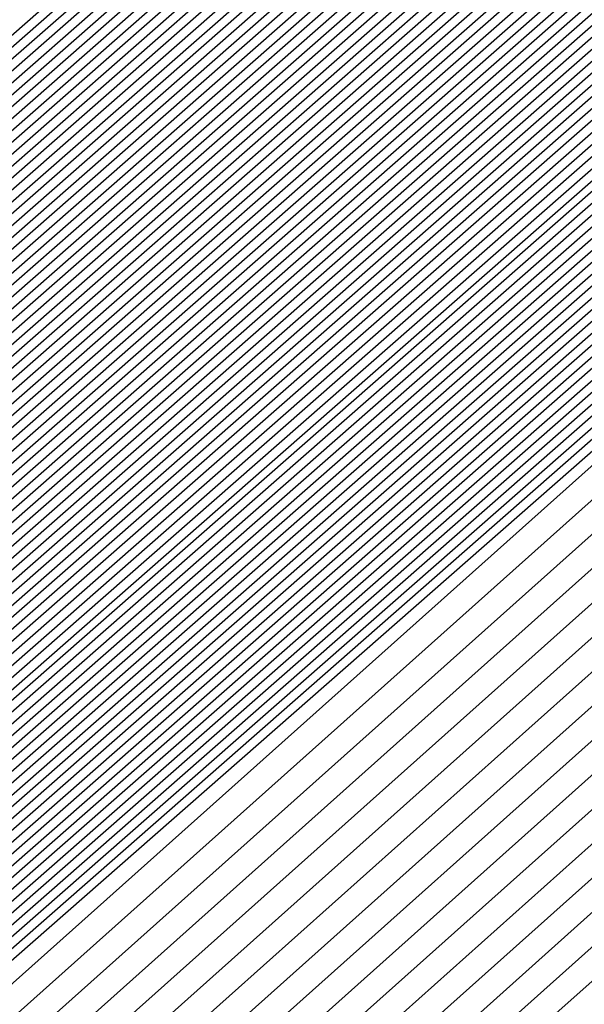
# Model space of a CAD drawing. Extents: x 3249832 to 3255657, y 13789405 to 13793316.
# Tile 1006 of 1056: x 3253212.7389 to 3253212.7857, y 13791261.2385 to 13791261.3202. Entities that reach past the tile are written whole.
import ezdxf

# ---------------------------------------------------------------- set-up
doc = ezdxf.new("R2010")
doc.units = 0
doc.header["$LTSCALE"] = 100
doc.header["$MEASUREMENT"] = 0
for name, color, linetype in [('GRATIO_03231_CON', 1, 'CONTINUOUS'), ('GRATIO_0323_ICON', 1, 'CONTINUOUS'), ('TARGETS_EAST', 7, 'CONTINUOUS')]:
    doc.layers.add(name, color=color, linetype=linetype)

# ---------------------------------------------------------------- blocks, each defined once
blk = doc.blocks.new('Gratio_032316_contours')
at = {"layer": 'GRATIO_03231_CON', "color": 5, "linetype": 'Continuous', "flags": 128}
for points in [[(3253196.844077, 13791247.26894), (3253203.701371, 13791253.393818), (3253218.908454, 13791266.729905), (3253234.137183, 13791280.041526), (3253242.9083, 13791287.702971), (3253246.138093, 13791290.528363), (3253246.591735, 13791290.941783), (3253246.967422, 13791291.309107), (3253249.695424, 13791293.763388), (3253257.139032, 13791300.379476), (3253270.484453, 13791312.187881), (3253286.209573, 13791326.041774), (3253299.615201, 13791337.749981)], [(3253197.111093, 13791247.501735), (3253203.931691, 13791253.593836), (3253219.057401, 13791266.858547), (3253234.204654, 13791280.09892), (3253242.928884, 13791287.71932), (3253246.141561, 13791290.529414), (3253246.593162, 13791290.940191), (3253246.954011, 13791291.292898), (3253249.573825, 13791293.649809), (3253256.722172, 13791300.003456), (3253269.538223, 13791311.34346), (3253284.63958, 13791324.647813), (3253297.513447, 13791335.891592)], [(3253197.244601, 13791247.618131), (3253204.046851, 13791253.693843), (3253219.131875, 13791266.92287), (3253234.238388, 13791280.127617), (3253242.939176, 13791287.727494), (3253246.143296, 13791290.529939), (3253246.593875, 13791290.939395), (3253246.947305, 13791291.284794), (3253249.513026, 13791293.59302), (3253256.513742, 13791299.815445), (3253269.065109, 13791310.92125), (3253283.854581, 13791323.950833), (3253296.46257, 13791334.962398)], [(3253197.378109, 13791247.734529), (3253204.162012, 13791253.793851), (3253219.206348, 13791266.987193), (3253234.272124, 13791280.156313), (3253242.949468, 13791287.735668), (3253246.14503, 13791290.530465), (3253246.594589, 13791290.9386), (3253246.940599, 13791291.27669), (3253249.452226, 13791293.53623), (3253256.305312, 13791299.627435), (3253268.591994, 13791310.499038), (3253283.069583, 13791323.253852), (3253295.411694, 13791334.033204)], [(3253197.511617, 13791247.850926), (3253204.277171, 13791253.893859), (3253219.280822, 13791267.051512), (3253234.305859, 13791280.18501), (3253242.95976, 13791287.743843), (3253246.146765, 13791290.53099), (3253246.595302, 13791290.937804), (3253246.933893, 13791291.268586), (3253249.391427, 13791293.479441), (3253256.096882, 13791299.439425), (3253268.118879, 13791310.076826), (3253282.284588, 13791322.55687), (3253294.360818, 13791333.104009)], [(3253197.778633, 13791248.083719), (3253204.507492, 13791254.093876), (3253219.429769, 13791267.180159), (3253234.373329, 13791280.242404), (3253242.980343, 13791287.760191), (3253246.150233, 13791290.532041), (3253246.596729, 13791290.936212), (3253246.920482, 13791291.252377), (3253249.269828, 13791293.365862), (3253255.680023, 13791299.063404), (3253267.172648, 13791309.232405), (3253280.714591, 13791321.162909), (3253292.259064, 13791331.24562), (3253298.86322, 13791336.863506)], [(3253197.912141, 13791248.200117), (3253204.622651, 13791254.193883), (3253219.504243, 13791267.244478), (3253234.407064, 13791280.271101), (3253242.990635, 13791287.768365), (3253246.151968, 13791290.532566), (3253246.597442, 13791290.935416), (3253246.913776, 13791291.244273), (3253249.209028, 13791293.309072), (3253255.471593, 13791298.875394), (3253266.699533, 13791308.810193), (3253279.929596, 13791320.465926), (3253291.208188, 13791330.316426), (3253297.66843, 13791335.812021)], [(3253198.045649, 13791248.316514), (3253204.737812, 13791254.293891), (3253219.578716, 13791267.308801), (3253234.440798, 13791280.299798), (3253243.000927, 13791287.77654), (3253246.153702, 13791290.533091), (3253246.598156, 13791290.93462), (3253246.907071, 13791291.236168), (3253249.148229, 13791293.252283), (3253255.263163, 13791298.687384), (3253266.226419, 13791308.387983), (3253279.144597, 13791319.768946), (3253290.157311, 13791329.387232), (3253296.473639, 13791334.760535)], [(3253198.179157, 13791248.43291), (3253204.852971, 13791254.393901), (3253219.65319, 13791267.373124), (3253234.474533, 13791280.328495), (3253243.011219, 13791287.784714), (3253246.155437, 13791290.533616), (3253246.598869, 13791290.933824), (3253246.900365, 13791291.228064), (3253249.087429, 13791293.195493), (3253255.054733, 13791298.499374), (3253265.753304, 13791307.965772), (3253278.359599, 13791319.071965), (3253289.106434, 13791328.458038), (3253295.27885, 13791333.70905)], [(3253198.446173, 13791248.665705), (3253205.083292, 13791254.593916), (3253219.802137, 13791267.501766), (3253234.542003, 13791280.385889), (3253243.031803, 13791287.801062), (3253246.158905, 13791290.534667), (3253246.600296, 13791290.932232), (3253246.886954, 13791291.211856), (3253248.96583, 13791293.081914), (3253254.637874, 13791298.123353), (3253264.807075, 13791307.12135), (3253276.789604, 13791317.678004), (3253287.004681, 13791326.599649), (3253292.889269, 13791331.606079), (3253295.951331, 13791334.070942)], [(3253198.579681, 13791248.782102), (3253205.198453, 13791254.693924), (3253219.876611, 13791267.566089), (3253234.575738, 13791280.414585), (3253243.042095, 13791287.809237), (3253246.16064, 13791290.535192), (3253246.60101, 13791290.931436), (3253246.880248, 13791291.203751), (3253248.905031, 13791293.025125), (3253254.429444, 13791297.935343), (3253264.33396, 13791306.699138), (3253276.004607, 13791316.981023), (3253285.953804, 13791325.670454), (3253291.694479, 13791330.554594), (3253294.7416, 13791333.011419)], [(3253198.713189, 13791248.898498), (3253205.313612, 13791254.793933), (3253219.951085, 13791267.630412), (3253234.609474, 13791280.443283), (3253243.052387, 13791287.817411), (3253246.162374, 13791290.535718), (3253246.601723, 13791290.93064), (3253246.873542, 13791291.195647), (3253248.844232, 13791292.968335), (3253254.221014, 13791297.747333), (3253263.860844, 13791306.276928), (3253275.21961, 13791316.284043), (3253284.902928, 13791324.74126), (3253290.499689, 13791329.503109), (3253293.53187, 13791331.951897)], [(3253198.846697, 13791249.014895), (3253205.428774, 13791254.893941), (3253220.025558, 13791267.694732), (3253234.643209, 13791280.47198), (3253243.062679, 13791287.825585), (3253246.164109, 13791290.536243), (3253246.602436, 13791290.929844), (3253246.866836, 13791291.187543), (3253248.783432, 13791292.911546), (3253254.012584, 13791297.559322), (3253263.387729, 13791305.854716), (3253274.434612, 13791315.58706), (3253283.852051, 13791323.812065), (3253289.304899, 13791328.451623), (3253292.322139, 13791330.892375), (3253295.398785, 13791333.387147)], [(3253199.113713, 13791249.247691), (3253205.659094, 13791255.093956), (3253220.174506, 13791267.823378), (3253234.710679, 13791280.529373), (3253243.083262, 13791287.841934), (3253246.167577, 13791290.537293), (3253246.603863, 13791290.928252), (3253246.853425, 13791291.171334), (3253248.661833, 13791292.797967), (3253253.595725, 13791297.183302), (3253262.4415, 13791305.010294), (3253272.864616, 13791314.193099), (3253281.750298, 13791321.953677), (3253286.915319, 13791326.348653), (3253289.902678, 13791328.77333), (3253293.186926, 13791331.457682)], [(3253199.247221, 13791249.364086), (3253205.774253, 13791255.193966), (3253220.248979, 13791267.887697), (3253234.744414, 13791280.558071), (3253243.093554, 13791287.850108), (3253246.169312, 13791290.537819), (3253246.604577, 13791290.927456), (3253246.846719, 13791291.16323), (3253248.601034, 13791292.741177), (3253253.387295, 13791296.995292), (3253261.968385, 13791304.588083), (3253272.07962, 13791313.496119), (3253280.699421, 13791321.024482), (3253285.720529, 13791325.297167), (3253288.692948, 13791327.713808), (3253292.080997, 13791330.492949), (3253297.619173, 13791335.1971)], [(3253199.380729, 13791249.480484), (3253205.889415, 13791255.293974), (3253220.323453, 13791267.95202), (3253234.778148, 13791280.586767), (3253243.103846, 13791287.858282), (3253246.171046, 13791290.538344), (3253246.60529, 13791290.92666), (3253246.840014, 13791291.155126), (3253248.540234, 13791292.684388), (3253253.178865, 13791296.807282), (3253261.495269, 13791304.165872), (3253271.294621, 13791312.799138), (3253279.648544, 13791320.095288), (3253284.525739, 13791324.245682), (3253287.483217, 13791326.654286), (3253290.975067, 13791329.528217), (3253296.715246, 13791334.410219)], [(3253199.514237, 13791249.596881), (3253206.004574, 13791255.393981), (3253220.397926, 13791268.016343), (3253234.811884, 13791280.615464), (3253243.114138, 13791287.866456), (3253246.172781, 13791290.538869), (3253246.606003, 13791290.925864), (3253246.833308, 13791291.147021), (3253248.479435, 13791292.627598), (3253252.970435, 13791296.619271), (3253261.022155, 13791303.743661), (3253270.509624, 13791312.102158), (3253278.597668, 13791319.166094), (3253283.330949, 13791323.194197), (3253286.273487, 13791325.594763), (3253289.869138, 13791328.563484), (3253295.81132, 13791333.62334)], [(3253199.781252, 13791249.829674), (3253206.234894, 13791255.593998), (3253220.546874, 13791268.144986), (3253234.879353, 13791280.672858), (3253243.134722, 13791287.882805), (3253246.176249, 13791290.53992), (3253246.60743, 13791290.924272), (3253246.819896, 13791291.130813), (3253248.357836, 13791292.514019), (3253252.553575, 13791296.243251), (3253260.075926, 13791302.899239), (3253268.939629, 13791310.708195), (3253276.495915, 13791317.307705), (3253280.941369, 13791321.091226), (3253283.854026, 13791323.475719), (3253287.657279, 13791326.63402), (3253294.003467, 13791332.049579)], [(3253199.91476, 13791249.946072), (3253206.350054, 13791255.694006), (3253220.621347, 13791268.209309), (3253234.913089, 13791280.701555), (3253243.145014, 13791287.890979), (3253246.177984, 13791290.540445), (3253246.608144, 13791290.923477), (3253246.813191, 13791291.122709), (3253248.297036, 13791292.45723), (3253252.345146, 13791296.055241), (3253259.60281, 13791302.477028), (3253268.154633, 13791310.011214), (3253275.445038, 13791316.37851), (3253279.746579, 13791320.03974), (3253282.644295, 13791322.416197), (3253286.55135, 13791325.669287), (3253293.099541, 13791331.2627), (3253300.795214, 13791337.869235)], [(3253200.048268, 13791250.062469), (3253206.465215, 13791255.794014), (3253220.695821, 13791268.273632), (3253234.946824, 13791280.730252), (3253243.155306, 13791287.899153), (3253246.179718, 13791290.540971), (3253246.608857, 13791290.922681), (3253246.806485, 13791291.114604), (3253248.236237, 13791292.40044), (3253252.136716, 13791295.86723), (3253259.129695, 13791302.054816), (3253267.369634, 13791309.314234), (3253274.394161, 13791315.449316), (3253278.551789, 13791318.988255), (3253281.434565, 13791321.356674), (3253285.44542, 13791324.704555), (3253292.195614, 13791330.475819), (3253300.12972, 13791337.290156)], [(3253200.181776, 13791250.178867), (3253206.580374, 13791255.894021), (3253220.770295, 13791268.337951), (3253234.980558, 13791280.758949), (3253243.165597, 13791287.907327), (3253246.181453, 13791290.541496), (3253246.609571, 13791290.921885), (3253246.799779, 13791291.1065), (3253248.175437, 13791292.34365), (3253251.928286, 13791295.67922), (3253258.656581, 13791301.632605), (3253266.584637, 13791308.617253), (3253273.343284, 13791314.520121), (3253277.356999, 13791317.93677), (3253280.224834, 13791320.297152), (3253284.339491, 13791323.739822), (3253291.291688, 13791329.688939), (3253299.464229, 13791336.711079)], [(3253200.448792, 13791250.41166), (3253206.810695, 13791256.094039), (3253220.919242, 13791268.466597), (3253235.048029, 13791280.816343), (3253243.186181, 13791287.923676), (3253246.184922, 13791290.542546), (3253246.610997, 13791290.920293), (3253246.786368, 13791291.090291), (3253248.053838, 13791292.230072), (3253251.511426, 13791295.3032), (3253257.71035, 13791300.788183), (3253265.014642, 13791307.223292), (3253271.241531, 13791312.661733), (3253274.967419, 13791315.833799), (3253277.805373, 13791318.178108), (3253282.127631, 13791321.810358), (3253289.483835, 13791328.115179), (3253298.133244, 13791335.552923)], [(3253200.5823, 13791250.528057), (3253206.925856, 13791256.194046), (3253220.993715, 13791268.530917), (3253235.081764, 13791280.845039), (3253243.196473, 13791287.93185), (3253246.186656, 13791290.543072), (3253246.611711, 13791290.919497), (3253246.779662, 13791291.082187), (3253247.993039, 13791292.173282), (3253251.302996, 13791295.11519), (3253257.237236, 13791300.365972), (3253264.229644, 13791306.52631), (3253270.190655, 13791311.732538), (3253273.772629, 13791314.782314), (3253276.595643, 13791317.118585), (3253281.021702, 13791320.845625), (3253288.579908, 13791327.328299), (3253297.467752, 13791334.973846)], [(3253200.715808, 13791250.644455), (3253207.041015, 13791256.294056), (3253221.068189, 13791268.59524), (3253235.115498, 13791280.873737), (3253243.206765, 13791287.940024), (3253246.18839, 13791290.543597), (3253246.612424, 13791290.918701), (3253246.772956, 13791291.074083), (3253247.93224, 13791292.116492), (3253251.094567, 13791294.927179), (3253256.764121, 13791299.943761), (3253263.444647, 13791305.82933), (3253269.139778, 13791310.803344), (3253272.577839, 13791313.730828), (3253275.385912, 13791316.059063), (3253279.915773, 13791319.880893), (3253287.675982, 13791326.541418), (3253296.802261, 13791334.394769)], [(3253200.849316, 13791250.760851), (3253207.156176, 13791256.394064), (3253221.142663, 13791268.659563), (3253235.149234, 13791280.902434), (3253243.217057, 13791287.948199), (3253246.190125, 13791290.544122), (3253246.613138, 13791290.917905), (3253246.766251, 13791291.065979), (3253247.87144, 13791292.059703), (3253250.886137, 13791294.739169), (3253256.291006, 13791299.52155), (3253262.659648, 13791305.132348), (3253268.088901, 13791309.87415), (3253271.383048, 13791312.679343), (3253274.176182, 13791314.999541), (3253278.809843, 13791318.91616), (3253286.772056, 13791325.754539), (3253296.136767, 13791333.81569)], [(3253201.116332, 13791250.993646), (3253207.386497, 13791256.594079), (3253221.29161, 13791268.788205), (3253235.216703, 13791280.959827), (3253243.237641, 13791287.964547), (3253246.193594, 13791290.545173), (3253246.614564, 13791290.916313), (3253246.752839, 13791291.04977), (3253247.749841, 13791291.946124), (3253250.469277, 13791294.363148), (3253255.344776, 13791298.677128), (3253261.089654, 13791303.738387), (3253265.987148, 13791308.015761), (3253268.993468, 13791310.576372), (3253271.756721, 13791312.880496), (3253276.597984, 13791316.986696), (3253284.964203, 13791324.180778), (3253294.805784, 13791332.657536)], [(3253201.24984, 13791251.110043), (3253207.501656, 13791256.694088), (3253221.366084, 13791268.852528), (3253235.250439, 13791280.988525), (3253243.247933, 13791287.972721), (3253246.195328, 13791290.545698), (3253246.615278, 13791290.915517), (3253246.746134, 13791291.041666), (3253247.689042, 13791291.889334), (3253250.260847, 13791294.175138), (3253254.871662, 13791298.254917), (3253260.304656, 13791303.041406), (3253264.936271, 13791307.086566), (3253267.798678, 13791309.524887), (3253270.54699, 13791311.820974), (3253275.492055, 13791316.021963), (3253284.060277, 13791323.393899), (3253294.140291, 13791332.078457)], [(3253201.383348, 13791251.226439), (3253207.616817, 13791256.794096), (3253221.440557, 13791268.916851), (3253235.284174, 13791281.017221), (3253243.258224, 13791287.980896), (3253246.197062, 13791290.546223), (3253246.615991, 13791290.914721), (3253246.739428, 13791291.033562), (3253247.628242, 13791291.832545), (3253250.052417, 13791293.987128), (3253254.398546, 13791297.832706), (3253259.519659, 13791302.344425), (3253263.885395, 13791306.157372), (3253266.603888, 13791308.473402), (3253269.33726, 13791310.761452), (3253274.386125, 13791315.057231), (3253283.156349, 13791322.607018), (3253293.474799, 13791331.49938)], [(3253201.516856, 13791251.342836), (3253207.731977, 13791256.894104), (3253221.515031, 13791268.98117), (3253235.317908, 13791281.045918), (3253243.268516, 13791287.98907), (3253246.198797, 13791290.546749), (3253246.616705, 13791290.913925), (3253246.732722, 13791291.025457), (3253247.567443, 13791291.775755), (3253249.843988, 13791293.799118), (3253253.925432, 13791297.410495), (3253258.734661, 13791301.647445), (3253262.834518, 13791305.228178), (3253265.409098, 13791307.421916), (3253268.127529, 13791309.701929), (3253273.280196, 13791314.092498), (3253282.252423, 13791321.820138), (3253292.809306, 13791330.920303), (3253301.810882, 13791338.630682)], [(3253201.783872, 13791251.575631), (3253207.962297, 13791257.094121), (3253221.663978, 13791269.109817), (3253235.385379, 13791281.103312), (3253243.2891, 13791288.005418), (3253246.202266, 13791290.547799), (3253246.618132, 13791290.912333), (3253246.719311, 13791291.009249), (3253247.445844, 13791291.662176), (3253249.427128, 13791293.423097), (3253252.979202, 13791296.566073), (3253257.164667, 13791300.253483), (3253260.732765, 13791303.369789), (3253263.019518, 13791305.318945), (3253265.708069, 13791307.582885), (3253271.068337, 13791312.163033), (3253280.44457, 13791320.246378), (3253291.478323, 13791329.762148), (3253300.885471, 13791337.825133)], [(3253201.91738, 13791251.692027), (3253208.077456, 13791257.194129), (3253221.738452, 13791269.174136), (3253235.419113, 13791281.132009), (3253243.299392, 13791288.013593), (3253246.204, 13791290.548325), (3253246.618845, 13791290.911537), (3253246.712605, 13791291.001144), (3253247.385044, 13791291.605387), (3253249.218698, 13791293.235087), (3253252.506087, 13791296.143862), (3253256.379669, 13791299.556502), (3253259.681888, 13791302.440594), (3253261.824728, 13791304.26746), (3253264.498338, 13791306.523363), (3253269.962407, 13791311.198301), (3253279.540643, 13791319.459498), (3253290.812829, 13791329.183071), (3253300.422766, 13791337.422359)], [(3253202.050886, 13791251.808424), (3253208.192618, 13791257.294136), (3253221.812925, 13791269.238459), (3253235.452849, 13791281.160706), (3253243.309684, 13791288.021767), (3253246.205734, 13791290.54885), (3253246.619558, 13791290.910741), (3253246.705899, 13791290.99304), (3253247.324245, 13791291.548597), (3253249.010269, 13791293.047077), (3253252.032972, 13791295.72165), (3253255.594672, 13791298.859521), (3253258.631011, 13791301.5114), (3253260.629938, 13791303.215975), (3253263.288608, 13791305.46384), (3253268.856478, 13791310.233569), (3253278.636718, 13791318.672617), (3253290.147338, 13791328.603992), (3253299.96006, 13791337.019585)], [(3253222.189727, 13791268.956195), (3253208.471011, 13791257.206985), (3253202.184394, 13791251.924823), (3253202.184394, 13791251.924822), (3253208.307777, 13791257.394144), (3253221.887399, 13791269.302782)], [(3253222.336854, 13791269.086923), (3253208.700353, 13791257.408126), (3253202.451409, 13791252.157615), (3253202.45141, 13791252.157615), (3253208.538097, 13791257.594161), (3253222.036346, 13791269.431424)], [(3253222.410417, 13791269.152286), (3253208.815023, 13791257.508695), (3253202.584921, 13791252.274011), (3253202.584918, 13791252.274013), (3253208.653258, 13791257.694169), (3253222.11082, 13791269.495747)], [(3253222.483981, 13791269.217651), (3253208.92969, 13791257.609264), (3253202.718428, 13791252.390411), (3253202.718426, 13791252.39041), (3253208.768418, 13791257.794177), (3253222.185294, 13791269.560071)], [(3253222.557544, 13791269.283014), (3253209.044361, 13791257.709832), (3253202.851936, 13791252.506807), (3253202.851934, 13791252.506806), (3253208.883579, 13791257.894186), (3253222.259767, 13791269.62439)], [(3253222.704671, 13791269.413741), (3253209.273702, 13791257.91097), (3253203.118951, 13791252.739602), (3253203.11895, 13791252.739601), (3253209.113899, 13791258.094202), (3253222.408715, 13791269.753036)], [(3253222.778233, 13791269.479104), (3253209.388373, 13791258.011542), (3253203.252459, 13791252.855998), (3253203.252458, 13791252.855998), (3253209.229059, 13791258.194209), (3253222.483188, 13791269.817355)], [(3253222.851796, 13791269.544469), (3253209.503043, 13791258.112111), (3253203.385966, 13791252.972394), (3253203.385966, 13791252.972394), (3253209.34422, 13791258.294219), (3253222.557662, 13791269.881678)], [(3253222.92536, 13791269.609832), (3253209.617714, 13791258.21268), (3253203.519474, 13791253.08879), (3253203.519474, 13791253.088791), (3253209.459379, 13791258.394226), (3253222.632135, 13791269.946001)], [(3253294.555932, 13791331.784818), (3253282.651333, 13791321.302735), (3253268.603203, 13791309.014447), (3253256.633797, 13791298.600272), (3253249.913733, 13791292.816087), (3253247.407106, 13791290.719974), (3253247.026376, 13791290.445568), (3253246.628672, 13791290.097267), (3253243.849802, 13791287.662521), (3253236.270245, 13791281.099544), (3253223.072487, 13791269.740559), (3253209.847055, 13791258.413819), (3253203.786489, 13791253.321586), (3253203.78649, 13791253.321586), (3253209.689707, 13791258.594234), (3253222.78114, 13791270.074575), (3253235.891608, 13791281.53353), (3253243.79641, 13791288.432975), (3253249.048806, 13791292.998606), (3253256.146548, 13791299.147074), (3253268.135158, 13791309.529006), (3253282.251274, 13791321.730918), (3253294.279297, 13791332.073309)], [(3253294.303412, 13791331.566983), (3253282.46184, 13791321.140397), (3253268.488083, 13791308.917171), (3253256.582029, 13791298.558148), (3253249.897517, 13791292.804611), (3253247.40414, 13791290.719612), (3253247.02543, 13791290.446644), (3253246.629001, 13791290.099378), (3253243.858784, 13791287.672183), (3253236.302787, 13791281.129602), (3253223.14605, 13791269.805922), (3253209.961726, 13791258.514388), (3253203.919997, 13791253.437981), (3253203.919998, 13791253.437982), (3253209.804872, 13791258.694236), (3253222.855652, 13791270.138852), (3253235.925472, 13791281.562076), (3253243.805117, 13791288.439206), (3253249.036009, 13791292.985734), (3253256.097231, 13791299.102201), (3253268.022476, 13791309.42905), (3253282.06389, 13791321.566318), (3253294.028242, 13791331.853946)], [(3253294.050892, 13791331.349147), (3253282.272347, 13791320.978058), (3253268.372959, 13791308.819897), (3253256.53026, 13791298.516025), (3253249.8813, 13791292.793135), (3253247.401173, 13791290.719249), (3253247.024485, 13791290.447721), (3253246.629331, 13791290.101489), (3253243.867765, 13791287.681844), (3253236.335328, 13791281.15966), (3253223.219613, 13791269.871285), (3253210.076396, 13791258.614957), (3253204.053508, 13791253.554381), (3253204.053506, 13791253.554379), (3253209.920037, 13791258.79424), (3253222.930167, 13791270.20313), (3253235.959336, 13791281.590624), (3253243.813823, 13791288.445438), (3253249.023211, 13791292.972861), (3253256.047914, 13791299.057326), (3253267.909792, 13791309.329092), (3253281.876511, 13791321.401718), (3253293.777187, 13791331.634584)], [(3253293.798373, 13791331.131311), (3253282.082854, 13791320.815718), (3253268.257836, 13791308.722622), (3253256.478491, 13791298.473901), (3253249.865083, 13791292.781659), (3253247.398206, 13791290.718887), (3253247.023539, 13791290.448797), (3253246.629661, 13791290.1036), (3253243.876746, 13791287.691505), (3253236.367871, 13791281.189718), (3253223.293177, 13791269.93665), (3253210.191067, 13791258.715525), (3253204.187016, 13791253.670777), (3253204.187014, 13791253.670777), (3253210.035202, 13791258.894242), (3253223.004679, 13791270.267407), (3253235.993201, 13791281.619171), (3253243.82253, 13791288.45167), (3253249.010414, 13791292.959989), (3253255.998597, 13791299.012453), (3253267.79711, 13791309.229136), (3253281.689131, 13791321.237116), (3253293.526131, 13791331.41522)], [(3253281.703867, 13791320.491041), (3253268.027588, 13791308.528072), (3253256.374954, 13791298.389654), (3253249.83265, 13791292.758707), (3253247.392273, 13791290.718163), (3253247.021649, 13791290.45095), (3253246.63032, 13791290.107823), (3253243.894709, 13791287.710827), (3253236.432955, 13791281.249833), (3253223.440304, 13791270.067378), (3253210.420408, 13791258.916665), (3253204.454031, 13791253.903573), (3253204.45403, 13791253.90357), (3253210.265496, 13791259.094286), (3253223.15342, 13791270.396274), (3253236.059978, 13791281.677323), (3253243.494674, 13791288.169109), (3253246.236293, 13791290.558915), (3253246.630942, 13791290.897916), (3253246.976878, 13791291.192818), (3253249.380962, 13791293.27243), (3253255.902209, 13791298.921086), (3253267.57241, 13791309.028745), (3253281.314456, 13791320.907856)], [(3253281.514374, 13791320.328701), (3253267.912464, 13791308.430798), (3253256.323186, 13791298.34753), (3253249.816433, 13791292.747232), (3253247.389307, 13791290.7178), (3253247.020703, 13791290.452026), (3253246.63065, 13791290.109934), (3253243.90369, 13791287.720489), (3253236.465497, 13791281.279891), (3253223.513867, 13791270.132741), (3253210.535079, 13791259.017233), (3253204.587539, 13791254.019969), (3253204.587538, 13791254.019968), (3253210.380657, 13791259.194295), (3253223.22789, 13791270.460601), (3253236.093697, 13791281.706031), (3253243.504926, 13791288.177315), (3253246.237927, 13791290.559532), (3253246.631434, 13791290.897348), (3253246.975681, 13791291.190435), (3253249.366914, 13791293.25849), (3253255.852885, 13791298.876217), (3253267.459724, 13791308.928789), (3253281.127076, 13791320.743256)], [(3253281.324881, 13791320.166363), (3253267.797344, 13791308.333522), (3253256.271417, 13791298.305406), (3253249.800217, 13791292.735756), (3253247.38634, 13791290.717438), (3253247.019758, 13791290.453103), (3253246.630979, 13791290.112045), (3253243.912671, 13791287.73015), (3253236.498039, 13791281.309949), (3253223.587429, 13791270.198103), (3253210.64975, 13791259.117804), (3253204.721046, 13791254.136365), (3253204.721046, 13791254.136365), (3253210.495817, 13791259.294303), (3253223.302356, 13791270.524924), (3253236.127417, 13791281.734739), (3253243.515178, 13791288.185521), (3253246.239562, 13791290.56015), (3253246.631926, 13791290.896781), (3253246.974483, 13791291.188052), (3253249.352866, 13791293.24455), (3253255.803561, 13791298.831348), (3253267.347038, 13791308.828835), (3253280.939697, 13791320.578654)], [(3253281.135387, 13791320.004024), (3253267.68222, 13791308.236247), (3253256.219649, 13791298.263283), (3253249.784, 13791292.72428), (3253247.383374, 13791290.717076), (3253247.018812, 13791290.454179), (3253246.631309, 13791290.114156), (3253243.921652, 13791287.739811), (3253236.530581, 13791281.340006), (3253223.660992, 13791270.263468), (3253210.76442, 13791259.218373), (3253204.854554, 13791254.25276), (3253204.854554, 13791254.252763), (3253210.610976, 13791259.394313), (3253223.376826, 13791270.589251), (3253236.161137, 13791281.763447), (3253243.52543, 13791288.193726), (3253246.241196, 13791290.560768), (3253246.632418, 13791290.896213), (3253246.973286, 13791291.185668), (3253249.338818, 13791293.230609), (3253255.754237, 13791298.786479), (3253267.234354, 13791308.728879), (3253280.752313, 13791320.414054)], [(3253267.451973, 13791308.041697), (3253256.116111, 13791298.179035), (3253249.751567, 13791292.701328), (3253247.377441, 13791290.716351), (3253247.016922, 13791290.456332), (3253246.631968, 13791290.118378), (3253243.939615, 13791287.759133), (3253236.595665, 13791281.400121), (3253223.808119, 13791270.394196), (3253210.993761, 13791259.419512), (3253205.121569, 13791254.485556), (3253205.12157, 13791254.485556), (3253210.841294, 13791259.59433), (3253223.525766, 13791270.717901), (3253236.228576, 13791281.820863), (3253243.545933, 13791288.210138), (3253246.244464, 13791290.562004), (3253246.633402, 13791290.895078), (3253246.970892, 13791291.180901), (3253249.310721, 13791293.202729), (3253255.655588, 13791298.696741), (3253267.008982, 13791308.528971)], [(3253267.336849, 13791307.944423), (3253256.064342, 13791298.136912), (3253249.73535, 13791292.689852), (3253247.374474, 13791290.715989), (3253247.015976, 13791290.457408), (3253246.632298, 13791290.120489), (3253243.948596, 13791287.768794), (3253236.628207, 13791281.430179), (3253223.881683, 13791270.459559), (3253211.108432, 13791259.520081), (3253205.255077, 13791254.601952), (3253205.255078, 13791254.601953), (3253210.956454, 13791259.694338), (3253223.600232, 13791270.782228), (3253236.262295, 13791281.84957), (3253243.556185, 13791288.218343), (3253246.246098, 13791290.562622), (3253246.633894, 13791290.89451), (3253246.969694, 13791291.178518), (3253249.296673, 13791293.188789), (3253255.606265, 13791298.651872), (3253266.896298, 13791308.429015)], [(3253267.221725, 13791307.847149), (3253256.012575, 13791298.094788), (3253249.719134, 13791292.678376), (3253247.371507, 13791290.715627), (3253247.015031, 13791290.458484), (3253246.632628, 13791290.1226), (3253243.957577, 13791287.778456), (3253236.66075, 13791281.460237), (3253223.955246, 13791270.524922), (3253211.223103, 13791259.62065), (3253205.388584, 13791254.718352), (3253205.388586, 13791254.718351), (3253211.071615, 13791259.794345), (3253223.674701, 13791270.846551), (3253236.296016, 13791281.878279), (3253243.566437, 13791288.226549), (3253246.247732, 13791290.56324), (3253246.634385, 13791290.893942), (3253246.968497, 13791291.176134), (3253249.282624, 13791293.174848), (3253255.55694, 13791298.607003), (3253266.783612, 13791308.329061)], [(3253267.106605, 13791307.749872), (3253255.960806, 13791298.052664), (3253249.702917, 13791292.6669), (3253247.368541, 13791290.715265), (3253247.014086, 13791290.459561), (3253246.632957, 13791290.124712), (3253243.966559, 13791287.788117), (3253236.693292, 13791281.490295), (3253224.02881, 13791270.590287), (3253211.337773, 13791259.72122), (3253205.522092, 13791254.834748), (3253205.522094, 13791254.834746), (3253211.186774, 13791259.894355), (3253223.749171, 13791270.910878), (3253236.329735, 13791281.906987), (3253243.576689, 13791288.234755), (3253246.249366, 13791290.563858), (3253246.634877, 13791290.893375), (3253246.9673, 13791291.173751), (3253249.268576, 13791293.160908), (3253255.507616, 13791298.562134), (3253266.670926, 13791308.229105)], [(3253266.876357, 13791307.555324), (3253255.857268, 13791297.968417), (3253249.670483, 13791292.643948), (3253247.362608, 13791290.71454), (3253247.012195, 13791290.461714), (3253246.633616, 13791290.128934), (3253243.984521, 13791287.807439), (3253236.758376, 13791281.55041), (3253224.175936, 13791270.721014), (3253211.567115, 13791259.922358), (3253205.789111, 13791255.067539), (3253205.78911, 13791255.067541), (3253211.417093, 13791260.094372), (3253223.898111, 13791271.039528), (3253236.397174, 13791281.964402), (3253243.597192, 13791288.251166), (3253246.252634, 13791290.565094), (3253246.635861, 13791290.892239), (3253246.964905, 13791291.168984), (3253249.240479, 13791293.133027), (3253255.408968, 13791298.472396), (3253266.445556, 13791308.029197)], [(3253266.761233, 13791307.458048), (3253255.8055, 13791297.926293), (3253249.654267, 13791292.632473), (3253247.359641, 13791290.714178), (3253247.011249, 13791290.46279), (3253246.633946, 13791290.131045), (3253243.993502, 13791287.8171), (3253236.790918, 13791281.580467), (3253224.2495, 13791270.786377), (3253211.681785, 13791260.022928), (3253205.922618, 13791255.183939), (3253205.922618, 13791255.183939), (3253211.532252, 13791260.19438), (3253223.972577, 13791271.103855), (3253236.430893, 13791281.993111), (3253243.607444, 13791288.259371), (3253246.254268, 13791290.565712), (3253246.636353, 13791290.891671), (3253246.963708, 13791291.166601), (3253249.226431, 13791293.119087), (3253255.359643, 13791298.427527), (3253266.33287, 13791307.929241)], [(3253266.64611, 13791307.360774), (3253255.753731, 13791297.884169), (3253249.63805, 13791292.620997), (3253247.356675, 13791290.713816), (3253247.010304, 13791290.463866), (3253246.634276, 13791290.133156), (3253244.002484, 13791287.826761), (3253236.82346, 13791281.610525), (3253224.323063, 13791270.85174), (3253211.796456, 13791260.123497), (3253206.056126, 13791255.300335), (3253206.056126, 13791255.300335), (3253211.647411, 13791260.294389), (3253224.047047, 13791271.168178), (3253236.464614, 13791282.021819), (3253243.617696, 13791288.267577), (3253246.255902, 13791290.566329), (3253246.636845, 13791290.891104), (3253246.962511, 13791291.164217), (3253249.212383, 13791293.105147), (3253255.310319, 13791298.382658), (3253266.220186, 13791307.829287)], [(3253266.530986, 13791307.263499), (3253255.701962, 13791297.842046), (3253249.621834, 13791292.609521), (3253247.353708, 13791290.713453), (3253247.009359, 13791290.464943), (3253246.634605, 13791290.135267), (3253244.011465, 13791287.836423), (3253236.856002, 13791281.640583), (3253224.396627, 13791270.917105), (3253211.911126, 13791260.224066), (3253206.189634, 13791255.416731), (3253206.189634, 13791255.416732), (3253211.762573, 13791260.394397), (3253224.121517, 13791271.232505), (3253236.498333, 13791282.050527), (3253243.627948, 13791288.275783), (3253246.257536, 13791290.566947), (3253246.637337, 13791290.890536), (3253246.961314, 13791291.161834), (3253249.198335, 13791293.091206), (3253255.260994, 13791298.337789), (3253266.1075, 13791307.729333)], [(3253266.300742, 13791307.068949), (3253255.598426, 13791297.757798), (3253249.5894, 13791292.586569), (3253247.347775, 13791290.712729), (3253247.007468, 13791290.467095), (3253246.635265, 13791290.139489), (3253244.029427, 13791287.855745), (3253236.921086, 13791281.700698), (3253224.543752, 13791271.047831), (3253212.140468, 13791260.425205), (3253206.456649, 13791255.649527), (3253206.45665, 13791255.649527), (3253211.992891, 13791260.594414), (3253224.270456, 13791271.361155), (3253236.565772, 13791282.107943), (3253243.648451, 13791288.292194), (3253246.260804, 13791290.568183), (3253246.638321, 13791290.889401), (3253246.958919, 13791291.157067), (3253249.170238, 13791293.063326), (3253255.162346, 13791298.248051), (3253265.88213, 13791307.529423)], [(3253266.185618, 13791306.971675), (3253255.546657, 13791297.715675), (3253249.573183, 13791292.575093), (3253247.344808, 13791290.712367), (3253247.006522, 13791290.468172), (3253246.635594, 13791290.141601), (3253244.038409, 13791287.865406), (3253236.953628, 13791281.730756), (3253224.617315, 13791271.113195), (3253212.255138, 13791260.525774), (3253206.590156, 13791255.765923), (3253206.590158, 13791255.765923), (3253212.10805, 13791260.694424), (3253224.344922, 13791271.425478), (3253236.599492, 13791282.136651), (3253243.658703, 13791288.3004), (3253246.262438, 13791290.568801), (3253246.638812, 13791290.888833), (3253246.957722, 13791291.154684), (3253249.15619, 13791293.049385), (3253255.113022, 13791298.203182), (3253265.769445, 13791307.429467)], [(3253266.070494, 13791306.874399), (3253255.494888, 13791297.673551), (3253249.556967, 13791292.563617), (3253247.341842, 13791290.712004), (3253247.005577, 13791290.469248), (3253246.635924, 13791290.143712), (3253244.04739, 13791287.875067), (3253236.98617, 13791281.760814), (3253224.690879, 13791271.178558), (3253212.369809, 13791260.626345), (3253206.723664, 13791255.882318), (3253206.723666, 13791255.88232), (3253212.22321, 13791260.794431), (3253224.419392, 13791271.489805), (3253236.633212, 13791282.165358), (3253243.668955, 13791288.308605), (3253246.264072, 13791290.569419), (3253246.639304, 13791290.888265), (3253246.956524, 13791291.1523), (3253249.142141, 13791293.035445), (3253255.063697, 13791298.158313), (3253265.656759, 13791307.329513)], [(3253265.955372, 13791306.777124), (3253255.44312, 13791297.631427), (3253249.54075, 13791292.552141), (3253247.338875, 13791290.711642), (3253247.004632, 13791290.470325), (3253246.636254, 13791290.145823), (3253244.056371, 13791287.884728), (3253237.018712, 13791281.790872), (3253224.764442, 13791271.243923), (3253212.48448, 13791260.726913), (3253206.857172, 13791255.998718), (3253206.857174, 13791255.998718), (3253212.338369, 13791260.894441), (3253224.493862, 13791271.554128), (3253236.666931, 13791282.194066), (3253243.679207, 13791288.316811), (3253246.265706, 13791290.570037), (3253246.639796, 13791290.887697), (3253246.955327, 13791291.149917), (3253249.128093, 13791293.021505), (3253255.014373, 13791298.113444), (3253265.544075, 13791307.229559)], [(3253265.725125, 13791306.582574), (3253255.339583, 13791297.54718), (3253249.508317, 13791292.52919), (3253247.332942, 13791290.710918), (3253247.002741, 13791290.472477), (3253246.636913, 13791290.150045), (3253244.074334, 13791287.904051), (3253237.083796, 13791281.850986), (3253224.911569, 13791271.374649), (3253212.713817, 13791260.928053), (3253207.124191, 13791256.23151), (3253207.12419, 13791256.231511), (3253212.568689, 13791261.094458), (3253224.642801, 13791271.682782), (3253236.73437, 13791282.251483), (3253243.69971, 13791288.333222), (3253246.268975, 13791290.571273), (3253246.64078, 13791290.886562), (3253246.952933, 13791291.14515), (3253249.099997, 13791292.993624), (3253254.915725, 13791298.023706), (3253265.318703, 13791307.029649)], [(3253265.610003, 13791306.4853), (3253255.287814, 13791297.505056), (3253249.4921, 13791292.517714), (3253247.329976, 13791290.710555), (3253247.001795, 13791290.473554), (3253246.637243, 13791290.152156), (3253244.083315, 13791287.913712), (3253237.116338, 13791281.881044), (3253224.985132, 13791271.440014), (3253212.828488, 13791261.028621), (3253207.257698, 13791256.34791), (3253207.257698, 13791256.347908), (3253212.683849, 13791261.194466), (3253224.717267, 13791271.747105), (3253236.76809, 13791282.28019), (3253243.709962, 13791288.341428), (3253246.270609, 13791290.571891), (3253246.641272, 13791290.885994), (3253246.951735, 13791291.142767), (3253249.085948, 13791292.979684), (3253254.8664, 13791297.978837), (3253265.206019, 13791306.929695)], [(3253265.494879, 13791306.388026), (3253255.236046, 13791297.462932), (3253249.475884, 13791292.506238), (3253247.327009, 13791290.710193), (3253247.00085, 13791290.47463), (3253246.637572, 13791290.154267), (3253244.092296, 13791287.923373), (3253237.14888, 13791281.911102), (3253225.058696, 13791271.505377), (3253212.943158, 13791261.12919), (3253207.391206, 13791256.464306), (3253207.391205, 13791256.464306), (3253212.799008, 13791261.294475), (3253224.791737, 13791271.811432), (3253236.80181, 13791282.308898), (3253243.720214, 13791288.349633), (3253246.272243, 13791290.572509), (3253246.641764, 13791290.885427), (3253246.950538, 13791291.140383), (3253249.0719, 13791292.965744), (3253254.817076, 13791297.933968), (3253265.093333, 13791306.829739)], [(3253265.379755, 13791306.290749), (3253255.184277, 13791297.420809), (3253249.459667, 13791292.494762), (3253247.324043, 13791290.709831), (3253246.999905, 13791290.475706), (3253246.637902, 13791290.156378), (3253244.101277, 13791287.933034), (3253237.181422, 13791281.94116), (3253225.132259, 13791271.570741), (3253213.057829, 13791261.229761), (3253207.524713, 13791256.580702), (3253207.524713, 13791256.580701), (3253212.914167, 13791261.394483), (3253224.866207, 13791271.875755), (3253236.83553, 13791282.337607), (3253243.730466, 13791288.357839), (3253246.273877, 13791290.573126), (3253246.642256, 13791290.884859), (3253246.949341, 13791291.138), (3253249.057852, 13791292.951803), (3253254.767752, 13791297.889098), (3253264.980647, 13791306.729784)], [(3253265.149509, 13791306.096201), (3253255.08074, 13791297.336561), (3253249.427234, 13791292.47181), (3253247.31811, 13791290.709106), (3253246.998014, 13791290.477859), (3253246.638561, 13791290.160601), (3253244.11924, 13791287.952356), (3253237.246506, 13791282.001275), (3253225.279384, 13791271.701467), (3253213.28717, 13791261.430898), (3253207.791729, 13791256.813497), (3253207.791729, 13791256.813496), (3253213.144488, 13791261.5945), (3253225.015147, 13791272.004405), (3253236.902969, 13791282.395022), (3253243.750969, 13791288.37425), (3253246.277145, 13791290.574362), (3253246.643239, 13791290.883724), (3253246.946946, 13791291.133233), (3253249.029755, 13791292.923923), (3253254.669103, 13791297.799361), (3253264.755277, 13791306.529875)], [(3253265.034385, 13791305.998925), (3253255.028971, 13791297.294438), (3253249.411017, 13791292.460334), (3253247.315143, 13791290.708744), (3253246.997068, 13791290.478935), (3253246.638891, 13791290.162712), (3253244.128221, 13791287.962018), (3253237.279049, 13791282.031333), (3253225.352948, 13791271.766832), (3253213.401841, 13791261.531469), (3253207.925236, 13791256.929893), (3253207.925237, 13791256.929894), (3253213.259647, 13791261.694508), (3253225.089613, 13791272.068732), (3253236.936688, 13791282.42373), (3253243.761221, 13791288.382456), (3253246.278779, 13791290.57498), (3253246.643731, 13791290.883156), (3253246.945749, 13791291.130849), (3253249.015707, 13791292.909983), (3253254.619779, 13791297.754491), (3253264.642591, 13791306.42992)], [(3253264.919264, 13791305.901651), (3253254.977202, 13791297.252314), (3253249.3948, 13791292.448858), (3253247.312176, 13791290.708382), (3253246.996123, 13791290.480012), (3253246.639221, 13791290.164823), (3253244.137203, 13791287.971679), (3253237.311591, 13791282.06139), (3253225.426511, 13791271.832195), (3253213.516511, 13791261.632038), (3253208.058744, 13791257.046289), (3253208.058745, 13791257.04629), (3253213.374806, 13791261.794518), (3253225.164083, 13791272.133057), (3253236.970408, 13791282.452439), (3253243.771473, 13791288.390661), (3253246.280413, 13791290.575598), (3253246.644223, 13791290.882588), (3253246.944552, 13791291.128466), (3253249.001658, 13791292.896042), (3253254.570455, 13791297.709622), (3253264.529907, 13791306.329965)], [(3253264.80414, 13791305.804376), (3253254.925434, 13791297.21019), (3253249.378584, 13791292.437382), (3253247.30921, 13791290.70802), (3253246.995178, 13791290.481088), (3253246.63955, 13791290.166934), (3253244.146184, 13791287.98134), (3253237.344133, 13791282.091448), (3253225.500075, 13791271.89756), (3253213.631182, 13791261.732606), (3253208.192251, 13791257.162689), (3253208.192253, 13791257.162687), (3253213.489966, 13791261.894525), (3253225.238552, 13791272.197382), (3253237.004128, 13791282.481146), (3253243.781725, 13791288.398867), (3253246.282047, 13791290.576216), (3253246.644715, 13791290.88202), (3253246.943355, 13791291.126083), (3253248.98761, 13791292.882102), (3253254.521131, 13791297.664754), (3253264.417221, 13791306.230011)], [(3253264.573894, 13791305.609826), (3253254.821897, 13791297.125943), (3253249.34615, 13791292.414431), (3253247.303277, 13791290.707295), (3253246.993287, 13791290.483241), (3253246.640209, 13791290.171156), (3253244.164146, 13791288.000663), (3253237.409217, 13791282.151563), (3253225.647202, 13791272.028285), (3253213.860523, 13791261.933746), (3253208.459267, 13791257.395481), (3253208.459267, 13791257.395482), (3253213.720284, 13791262.094543), (3253225.387492, 13791272.326032), (3253237.071567, 13791282.538562), (3253243.802228, 13791288.415278), (3253246.285315, 13791290.577452), (3253246.645699, 13791290.880885), (3253246.94096, 13791291.121316), (3253248.959514, 13791292.854222), (3253254.422482, 13791297.575015), (3253264.191851, 13791306.030101)], [(3253264.45877, 13791305.512552), (3253254.770128, 13791297.083819), (3253249.329934, 13791292.402955), (3253247.30031, 13791290.706933), (3253246.992341, 13791290.484317), (3253246.640539, 13791290.173268), (3253244.173127, 13791288.010324), (3253237.441759, 13791282.181621), (3253225.720765, 13791272.09365), (3253213.975194, 13791262.034314), (3253208.592778, 13791257.51188), (3253208.592775, 13791257.511878), (3253213.835445, 13791262.194552), (3253225.461958, 13791272.390357), (3253237.105286, 13791282.56727), (3253243.81248, 13791288.423484), (3253246.286949, 13791290.57807), (3253246.646191, 13791290.880317), (3253246.939763, 13791291.118932), (3253248.945465, 13791292.840281), (3253254.373158, 13791297.530146), (3253264.079166, 13791305.930146)], [(3253264.343648, 13791305.415276), (3253254.71836, 13791297.041695), (3253249.313717, 13791292.391479), (3253247.297344, 13791290.706571), (3253246.991396, 13791290.485394), (3253246.640869, 13791290.175379), (3253244.182109, 13791288.019985), (3253237.474301, 13791282.211679), (3253225.794328, 13791272.159013), (3253214.089865, 13791262.134885), (3253208.726286, 13791257.628276), (3253208.726283, 13791257.628275), (3253213.950605, 13791262.29456), (3253225.536428, 13791272.454682), (3253237.139007, 13791282.595978), (3253243.822732, 13791288.43169), (3253246.288583, 13791290.578688), (3253246.646683, 13791290.87975), (3253246.938566, 13791291.116549), (3253248.931417, 13791292.826341), (3253254.323834, 13791297.485277), (3253263.96648, 13791305.830192)], [(3253264.228524, 13791305.318001), (3253254.666591, 13791296.999572), (3253249.2975, 13791292.380003), (3253247.294377, 13791290.706208), (3253246.990451, 13791290.48647), (3253246.641198, 13791290.17749), (3253244.19109, 13791288.029646), (3253237.506843, 13791282.241737), (3253225.867892, 13791272.224376), (3253214.204535, 13791262.235454), (3253208.859793, 13791257.744672), (3253208.859791, 13791257.744673), (3253214.065764, 13791262.394569), (3253225.610898, 13791272.519009), (3253237.172726, 13791282.624686), (3253243.832984, 13791288.439895), (3253246.290217, 13791290.579306), (3253246.647175, 13791290.879182), (3253246.937368, 13791291.114165), (3253248.917369, 13791292.812401), (3253254.27451, 13791297.440408), (3253263.853796, 13791305.730237)], [(3253263.998279, 13791305.123451), (3253254.563054, 13791296.915324), (3253249.265067, 13791292.357051), (3253247.288444, 13791290.705484), (3253246.98856, 13791290.488623), (3253246.641858, 13791290.181712), (3253244.209052, 13791288.048968), (3253237.571927, 13791282.301851), (3253226.015019, 13791272.355104), (3253214.433876, 13791262.436593), (3253209.126809, 13791257.977468), (3253209.126807, 13791257.977466), (3253214.296083, 13791262.594587), (3253225.759837, 13791272.647659), (3253237.240165, 13791282.682102), (3253243.853487, 13791288.456307), (3253246.293485, 13791290.580541), (3253246.648158, 13791290.878047), (3253246.934974, 13791291.109399), (3253248.889272, 13791292.78452), (3253254.175861, 13791297.35067), (3253263.628424, 13791305.530326)], [(3253263.883155, 13791305.026177), (3253254.511285, 13791296.873201), (3253249.24885, 13791292.345575), (3253247.285477, 13791290.705122), (3253246.987614, 13791290.489699), (3253246.642187, 13791290.183823), (3253244.218034, 13791288.05863), (3253237.60447, 13791282.331909), (3253226.08858, 13791272.420468), (3253214.548547, 13791262.537162), (3253209.260316, 13791258.093864), (3253209.260315, 13791258.093863), (3253214.411242, 13791262.694594), (3253225.834303, 13791272.711984), (3253237.273884, 13791282.71081), (3253243.863739, 13791288.464512), (3253246.295119, 13791290.581159), (3253246.64865, 13791290.877479), (3253246.933777, 13791291.107015), (3253248.875224, 13791292.77058), (3253254.126537, 13791297.305801), (3253263.51574, 13791305.430372)], [(3253263.768031, 13791304.928903), (3253254.459517, 13791296.831077), (3253249.232634, 13791292.334099), (3253247.282511, 13791290.704759), (3253246.986669, 13791290.490776), (3253246.642517, 13791290.185934), (3253244.227015, 13791288.068291), (3253237.637011, 13791282.361967), (3253226.162144, 13791272.485831), (3253214.663218, 13791262.637731), (3253209.393824, 13791258.21026), (3253209.393823, 13791258.210261), (3253214.526403, 13791262.794604), (3253225.908773, 13791272.776309), (3253237.307605, 13791282.739518), (3253243.873991, 13791288.472718), (3253246.296754, 13791290.581777), (3253246.649142, 13791290.876911), (3253246.932579, 13791291.104632), (3253248.861175, 13791292.756639), (3253254.077212, 13791297.260932), (3253263.403054, 13791305.330417)]]:
    blk.add_lwpolyline(points, dxfattribs=at)
at = {"layer": 'GRATIO_0323_ICON', "color": 7, "linetype": 'Continuous', "flags": 128}
for points in [[(3253196.977585, 13791247.385338), (3253203.81653, 13791253.493826), (3253218.982927, 13791266.794228), (3253234.170919, 13791280.070222), (3253242.918592, 13791287.711146), (3253246.139827, 13791290.528889), (3253246.592449, 13791290.940987), (3253246.960716, 13791291.301003), (3253249.634624, 13791293.706599), (3253256.930602, 13791300.191466), (3253270.011338, 13791311.765671), (3253285.424578, 13791325.344794), (3253298.564324, 13791336.820787)], [(3253197.645125, 13791247.967322), (3253204.392332, 13791253.993868), (3253219.355296, 13791267.115835), (3253234.339593, 13791280.213708), (3253242.970052, 13791287.752017), (3253246.148499, 13791290.531515), (3253246.596016, 13791290.937008), (3253246.927188, 13791291.260481), (3253249.330627, 13791293.422651), (3253255.888453, 13791299.251414), (3253267.645763, 13791309.654617), (3253281.499589, 13791321.859889), (3253293.30994, 13791332.174815)], [(3253198.312665, 13791248.549307), (3253204.968133, 13791254.493908), (3253219.727664, 13791267.437447), (3253234.508269, 13791280.357192), (3253243.021511, 13791287.792888), (3253246.157171, 13791290.534142), (3253246.599583, 13791290.933028), (3253246.893659, 13791291.21996), (3253249.02663, 13791293.138704), (3253254.846303, 13791298.311363), (3253265.28019, 13791307.54356), (3253277.574602, 13791318.374985), (3253288.055557, 13791327.528843), (3253294.084059, 13791332.657565)], [(3253198.980205, 13791249.131293), (3253205.543933, 13791254.993949), (3253220.100032, 13791267.759055), (3253234.676943, 13791280.500676), (3253243.07297, 13791287.833759), (3253246.165843, 13791290.536768), (3253246.60315, 13791290.929048), (3253246.860131, 13791291.179438), (3253248.722633, 13791292.854756), (3253253.804154, 13791297.371312), (3253262.914614, 13791305.432505), (3253273.649615, 13791314.89008), (3253282.801174, 13791322.882871), (3253288.110109, 13791327.400138), (3253291.112409, 13791329.832853), (3253294.292856, 13791332.422414)], [(3253199.647745, 13791249.713279), (3253206.119735, 13791255.493989), (3253220.4724, 13791268.080666), (3253234.845619, 13791280.644161), (3253243.12443, 13791287.87463), (3253246.174515, 13791290.539395), (3253246.606717, 13791290.925068), (3253246.826602, 13791291.138917), (3253248.418635, 13791292.570809), (3253252.762005, 13791296.431261), (3253260.54904, 13791303.321449), (3253269.724626, 13791311.405175), (3253277.546791, 13791318.236899), (3253282.136159, 13791322.142711), (3253285.063756, 13791324.535241), (3253288.763208, 13791327.598752), (3253294.907393, 13791332.836459)], [(3253200.315284, 13791250.295262), (3253206.695535, 13791255.994031), (3253220.844768, 13791268.402274), (3253235.014293, 13791280.787646), (3253243.175889, 13791287.915502), (3253246.183187, 13791290.542021), (3253246.610284, 13791290.921089), (3253246.793074, 13791291.098396), (3253248.114638, 13791292.286861), (3253251.719856, 13791295.49121), (3253258.183466, 13791301.210395), (3253265.799639, 13791307.920272), (3253272.292408, 13791313.590927), (3253276.162209, 13791316.885284), (3253279.015104, 13791319.23763), (3253283.233561, 13791322.77509), (3253290.387762, 13791328.902059), (3253298.798737, 13791336.132002)], [(3253200.982824, 13791250.877248), (3253207.271336, 13791256.494071), (3253221.217136, 13791268.723886), (3253235.182969, 13791280.93113), (3253243.227349, 13791287.956373), (3253246.191859, 13791290.544648), (3253246.613851, 13791290.917109), (3253246.759545, 13791291.057874), (3253247.810641, 13791292.002913), (3253250.677707, 13791294.551159), (3253255.817891, 13791299.099339), (3253261.874652, 13791304.435368), (3253267.038025, 13791308.944955), (3253270.188258, 13791311.627858), (3253272.966451, 13791313.940019), (3253277.703914, 13791317.951428), (3253285.868129, 13791324.967658), (3253295.471276, 13791333.236613)], [(3253201.650364, 13791251.459234), (3253207.847138, 13791256.994112), (3253221.589505, 13791269.045494), (3253235.351644, 13791281.074615), (3253243.278808, 13791287.997244), (3253246.200531, 13791290.547274), (3253246.617418, 13791290.913129), (3253246.726017, 13791291.017353), (3253247.506643, 13791291.718966), (3253249.635558, 13791293.611107), (3253253.452317, 13791296.988284), (3253257.949664, 13791300.950463), (3253261.783641, 13791304.298983), (3253264.214308, 13791306.370431), (3253266.917799, 13791308.642407), (3253272.174266, 13791313.127766), (3253281.348498, 13791321.033258), (3253292.143814, 13791330.341225), (3253301.348177, 13791338.227907)], [(3253222.263291, 13791269.021558), (3253208.585682, 13791257.307554), (3253202.317902, 13791252.041219), (3253202.317902, 13791252.041219), (3253208.422938, 13791257.494154), (3253221.961873, 13791269.367105)], [(3253222.631108, 13791269.348376), (3253209.159031, 13791257.810401), (3253202.985444, 13791252.623202), (3253202.985442, 13791252.623203), (3253208.998738, 13791257.994194), (3253222.334241, 13791269.688713)], [(3253294.808451, 13791332.002654), (3253282.840827, 13791321.465075), (3253268.718327, 13791309.111721), (3253256.685565, 13791298.642396), (3253249.92995, 13791292.827563), (3253247.410073, 13791290.720336), (3253247.027321, 13791290.444492), (3253246.628342, 13791290.095156), (3253243.840821, 13791287.65286), (3253236.237703, 13791281.069487), (3253222.998923, 13791269.675195), (3253209.732385, 13791258.313249), (3253203.652982, 13791253.20519), (3253203.652982, 13791253.205189), (3253209.574542, 13791258.494232), (3253222.706628, 13791270.010298), (3253235.857744, 13791281.504982), (3253243.787703, 13791288.426743), (3253249.061604, 13791293.011479), (3253256.195865, 13791299.191949), (3253268.247842, 13791309.628962), (3253282.438653, 13791321.895519), (3253294.530352, 13791332.292673)], [(3253281.89336, 13791320.65338), (3253268.142712, 13791308.625346), (3253256.426723, 13791298.431777), (3253249.848867, 13791292.770183), (3253247.39524, 13791290.718525), (3253247.022594, 13791290.449873), (3253246.62999, 13791290.105711), (3253243.885727, 13791287.701166), (3253236.400413, 13791281.219776), (3253223.36674, 13791270.002013), (3253210.305738, 13791258.816096), (3253204.320523, 13791253.787173), (3253204.320522, 13791253.787174), (3253210.150337, 13791258.994278), (3253223.078951, 13791270.331951), (3253236.026258, 13791281.648614), (3253243.484422, 13791288.160904), (3253246.234659, 13791290.558297), (3253246.63045, 13791290.898484), (3253246.978075, 13791291.195202), (3253249.395011, 13791293.286371), (3253255.951534, 13791298.965955), (3253267.685094, 13791309.128699), (3253281.501835, 13791321.072455)], [(3253280.945894, 13791319.841684), (3253267.567096, 13791308.138973), (3253256.16788, 13791298.221159), (3253249.767783, 13791292.712804), (3253247.380407, 13791290.716714), (3253247.017867, 13791290.455255), (3253246.631639, 13791290.116267), (3253243.930634, 13791287.749472), (3253236.563123, 13791281.370064), (3253223.734556, 13791270.328831), (3253210.879091, 13791259.318942), (3253204.988061, 13791254.36916), (3253204.988062, 13791254.369158), (3253210.726135, 13791259.49432), (3253223.451296, 13791270.653578), (3253236.194856, 13791281.792155), (3253243.535681, 13791288.201932), (3253246.24283, 13791290.561386), (3253246.63291, 13791290.895645), (3253246.972089, 13791291.183285), (3253249.324769, 13791293.216669), (3253255.704912, 13791298.74161), (3253267.121668, 13791308.628925), (3253280.564934, 13791320.249454)], [(3253266.991481, 13791307.652598), (3253255.909037, 13791298.01054), (3253249.6867, 13791292.655425), (3253247.365574, 13791290.714902), (3253247.01314, 13791290.460637), (3253246.633287, 13791290.126823), (3253243.97554, 13791287.797778), (3253236.725834, 13791281.520353), (3253224.102373, 13791270.655649), (3253211.452444, 13791259.821789), (3253205.655603, 13791254.951144), (3253205.655602, 13791254.951144), (3253211.301934, 13791259.994362), (3253223.823641, 13791270.975201), (3253236.363455, 13791281.935695), (3253243.58694, 13791288.24296), (3253246.251, 13791290.564476), (3253246.635369, 13791290.892807), (3253246.966103, 13791291.171368), (3253249.254528, 13791293.146968), (3253255.458291, 13791298.517265), (3253266.558242, 13791308.129151)], [(3253266.415864, 13791307.166223), (3253255.650194, 13791297.799922), (3253249.605617, 13791292.598045), (3253247.350742, 13791290.713091), (3253247.008413, 13791290.466019), (3253246.634935, 13791290.137378), (3253244.020446, 13791287.846084), (3253236.888544, 13791281.670641), (3253224.470188, 13791270.982468), (3253212.025797, 13791260.324637), (3253206.323141, 13791255.533131), (3253206.323142, 13791255.53313), (3253211.877732, 13791260.494407), (3253224.195986, 13791271.296828), (3253236.532053, 13791282.079234), (3253243.6382, 13791288.283988), (3253246.25917, 13791290.567565), (3253246.637829, 13791290.889968), (3253246.960116, 13791291.15945), (3253249.184286, 13791293.077266), (3253255.21167, 13791298.29292), (3253265.994814, 13791307.629377)], [(3253265.840248, 13791306.67985), (3253255.391351, 13791297.589303), (3253249.524534, 13791292.540666), (3253247.335909, 13791290.71128), (3253247.003686, 13791290.471401), (3253246.636583, 13791290.147934), (3253244.065352, 13791287.894389), (3253237.051254, 13791281.820929), (3253224.838006, 13791271.309286), (3253212.59915, 13791260.827482), (3253206.990679, 13791256.115114), (3253206.990682, 13791256.115115), (3253212.45353, 13791260.994449), (3253224.568332, 13791271.618455), (3253236.700651, 13791282.222775), (3253243.689459, 13791288.325016), (3253246.267341, 13791290.570655), (3253246.640288, 13791290.88713), (3253246.95413, 13791291.147533), (3253249.114045, 13791293.007565), (3253254.965049, 13791298.068575), (3253265.431389, 13791307.129603)], [(3253265.264633, 13791306.193475), (3253255.132509, 13791297.378685), (3253249.44345, 13791292.483286), (3253247.321076, 13791290.709469), (3253246.998959, 13791290.476783), (3253246.638232, 13791290.15849), (3253244.110259, 13791287.942695), (3253237.213964, 13791281.971218), (3253225.205823, 13791271.636104), (3253213.172499, 13791261.33033), (3253207.658221, 13791256.697101), (3253207.658221, 13791256.697099), (3253213.029327, 13791261.494493), (3253224.940677, 13791271.940082), (3253236.869249, 13791282.366314), (3253243.740718, 13791288.366045), (3253246.275511, 13791290.573744), (3253246.642748, 13791290.884291), (3253246.948144, 13791291.135616), (3253249.043803, 13791292.937863), (3253254.718428, 13791297.84423), (3253264.867963, 13791306.62983)], [(3253264.689016, 13791305.7071), (3253254.873665, 13791297.168066), (3253249.362367, 13791292.425906), (3253247.306243, 13791290.707657), (3253246.994232, 13791290.482165), (3253246.63988, 13791290.169045), (3253244.155165, 13791287.991001), (3253237.376675, 13791282.121506), (3253225.573638, 13791271.962922), (3253213.745853, 13791261.833177), (3253208.325759, 13791257.279085), (3253208.325759, 13791257.279085), (3253213.605125, 13791261.994535), (3253225.313022, 13791272.261707), (3253237.037847, 13791282.509854), (3253243.791977, 13791288.407073), (3253246.283681, 13791290.576834), (3253246.645207, 13791290.881453), (3253246.942157, 13791291.123699), (3253248.973562, 13791292.868162), (3253254.471807, 13791297.619884), (3253264.304535, 13791306.130056)], [(3253264.113401, 13791305.220727), (3253254.614823, 13791296.957448), (3253249.281284, 13791292.368527), (3253247.291411, 13791290.705846), (3253246.989505, 13791290.487546), (3253246.641528, 13791290.179601), (3253244.200071, 13791288.039307), (3253237.539385, 13791282.271795), (3253225.941455, 13791272.289741), (3253214.319206, 13791262.336023), (3253208.993301, 13791257.861068), (3253208.993299, 13791257.86107), (3253214.180923, 13791262.494577), (3253225.685367, 13791272.583334), (3253237.206446, 13791282.653394), (3253243.843236, 13791288.448101), (3253246.291851, 13791290.579923), (3253246.647666, 13791290.878614), (3253246.936171, 13791291.111782), (3253248.90332, 13791292.79846), (3253254.225185, 13791297.395539), (3253263.74111, 13791305.630282)]]:
    blk.add_lwpolyline(points, dxfattribs=at)

msp = doc.modelspace()

# ---------------------------------------------------------------- block references
at = {"layer": 'TARGETS_EAST'}
msp.add_blockref('Gratio_032316_contours', (0, 0), dxfattribs=at)

doc.saveas('drawing.dxf')
